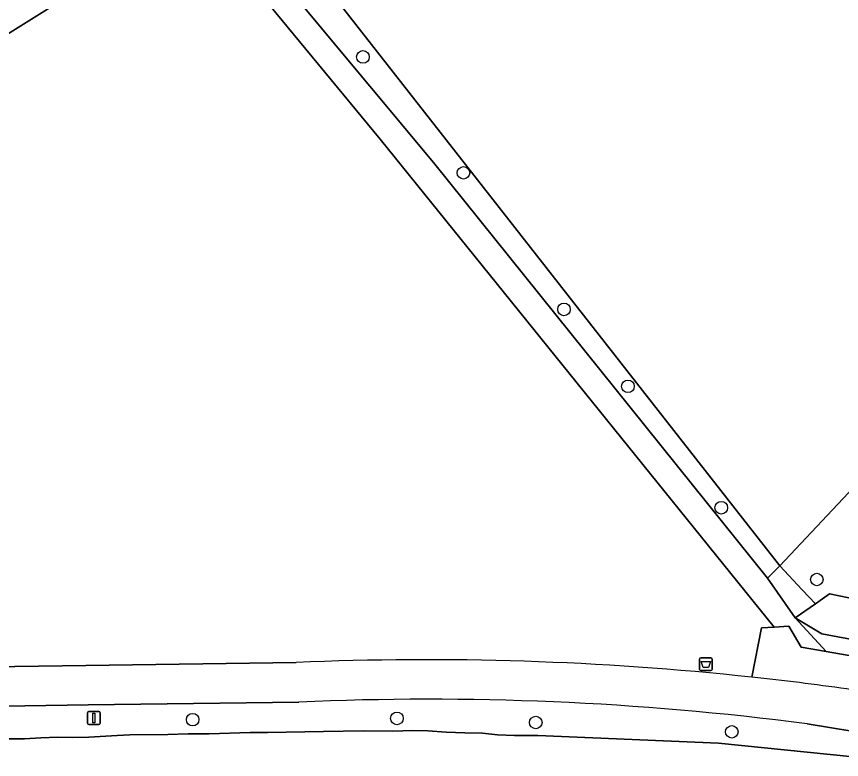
# Model space of a CAD drawing. Extents: x 160203 to 161530, y 379528 to 381797.
# Drawn here: x 161133.7 to 161197.8, y 380920.7 to 380978.3 of the extents above; entities that cross this region are included whole.
import ezdxf

# ---------------------------------------------------------------- set-up
doc = ezdxf.new("R2010")
doc.units = 0
for name, color, linetype in [('IMGEO_Afvalbak', 7, 'Continuous'), ('IMGEO_Berm_groen', 7, 'Continuous'), ('IMGEO_Boom', 7, 'Continuous'), ('IMGEO_Fietspad_gesloten', 7, 'Continuous'), ('IMGEO_Grasland_agrarisch', 7, 'Continuous'), ('IMGEO_Grasland_overig', 7, 'Continuous'), ('IMGEO_Groenvoorziening', 7, 'Continuous'), ('IMGEO_Houtwal', 7, 'Continuous'), ('IMGEO_Lichtmast', 7, 'Continuous'), ('IMGEO_Loofbos', 7, 'Continuous'), ('IMGEO_Rijbaan_lokaal_gesloten', 7, 'Continuous'), ('IMGEO_Voetpad_gesloten', 7, 'Continuous'), ('IMGEO_Voetpad_halfverhard', 7, 'Continuous')]:
    doc.layers.add(name, color=color, linetype=linetype)

msp = doc.modelspace()

# ---------------------------------------------------------------- linework, layer by layer
at = {"layer": 'IMGEO_Afvalbak'}
for p, q in [((161186.731, 380927.654), (161186.731, 380928.454)), ((161186.731, 380928.454), (161186.731, 380927.654)), ((161186.831, 380928.554), (161187.621, 380928.554)), ((161187.621, 380928.554), (161186.831, 380928.554)), ((161187.721, 380928.454), (161187.721, 380927.654)), ((161187.721, 380927.654), (161187.721, 380928.454)), ((161187.621, 380927.554), (161186.831, 380927.554)), ((161186.831, 380927.554), (161187.621, 380927.554))]:
    msp.add_line(p, q, dxfattribs=at)
msp.add_lwpolyline([(161186.874, 380928.268), (161187.578, 380928.268), (161187.429, 380927.798), (161187.023, 380927.798), (161186.874, 380928.268)], dxfattribs=at)
for centre, start, end in [((161186.831, 380928.454), 90, 180), ((161186.831, 380928.454), 90, 180), ((161187.621, 380928.454), 0, 90), ((161187.621, 380928.454), 360, 90), ((161186.831, 380927.654), 180, 270), ((161186.831, 380927.654), 180, 270), ((161187.621, 380927.654), 270, 0), ((161187.621, 380927.654), 270, 0)]:
    msp.add_arc(centre, 0.1, start, end, dxfattribs=at)
at = {"layer": 'IMGEO_Berm_groen'}
for points in [[(161155.644, 380925.105), (161139.313, 380924.904), (161129.457, 380924.74), (161112.141, 380924.413)], [(161215.734, 380920.046), (161195.083, 380923.418)], [(161133.033, 380922.261), (161134.366, 380922.248), (161135.623, 380922.324), (161136.956, 380922.388), (161138.061, 380922.375), (161139.355, 380922.388), (161141.552, 380922.515), (161142.529, 380922.565), (161145.487, 380922.591), (161147.062, 380922.654), (161148.687, 380922.654), (161151.86, 380922.756), (161153.206, 380922.756), (161157.561, 380922.832), (161160.633, 380922.87), (161162.943, 380922.857), (161164.492, 380922.895), (161165.66, 380922.87), (161167.069, 380922.781), (161168.517, 380922.73), (161169.888, 380922.692), (161171.056, 380922.578), (161172.389, 380922.515), (161174.182, 380922.517), (161188.202, 380921.915), (161215.734, 380919.116)]]:
    msp.add_lwpolyline(points, dxfattribs=at)
msp.add_arc((161165.807, 380700.853), 224.482, 82.50645, 92.59489, dxfattribs=at)
at = {"layer": 'IMGEO_Boom'}
for centre in [(161160.62, 380975.2), (161168.42, 380966.2), (161176.22, 380955.6), (161181.178, 380949.628), (161188.42, 380940.2), (161195.84, 380934.629), (161147.409, 380923.749), (161163.254, 380923.846), (161174.032, 380923.529), (161189.241, 380922.801)]:
    msp.add_circle(centre, 0.489, dxfattribs=at)
at = {"layer": 'IMGEO_Fietspad_gesloten'}
for points in [[(161155.434, 380928.184), (161139.116, 380927.962), (161128.086, 380927.788), (161112.162, 380927.419)], [(161195.083, 380923.418), (161215.734, 380920.046), (161241.583, 380915.484), (161241.601, 380915.43), (161241.7, 380915.16), (161252.959, 380913.241), (161253.524, 380916.513), (161253.048, 380916.598), (161241.514, 380918.649), (161212.367, 380923.709), (161198.149, 380926.137)], [(161112.141, 380924.413), (161129.457, 380924.74), (161139.313, 380924.904), (161155.644, 380925.105)]]:
    msp.add_lwpolyline(points, dxfattribs=at)
for centre, radius, start, end in [((161165.547, 380692.411), 235.99, 83.85537, 92.45609), ((161165.674, 380693.683), 234.712, 82.04692, 83.85291), ((161165.807, 380700.853), 224.482, 82.50645, 92.59489)]:
    msp.add_arc(centre, radius, start, end, dxfattribs=at)
at = {"layer": 'IMGEO_Grasland_agrarisch'}
msp.add_lwpolyline([(161304.569, 381051.386), (161300.026, 381053.95), (161295.02, 381056.58), (161293.704, 381057.271), (161278.405, 381064.813), (161259.409, 381073.799), (161206.298, 381098.02), (161180.689, 381110.326), (161164.068, 381083.775), (161150.209, 381059.623), (161141.944, 381036.751), (161139.505, 381024.553), (161139.315, 381014.332), (161140.83, 381007.161), (161143.627, 380998.77), (161192.963, 380935.699), (161245.74, 380991.85), (161253.793, 381000)], close=True, dxfattribs=at)
msp.add_lwpolyline([(161056.415, 380996.594), (161068.306, 380974.465), (161083.581, 380946.04), (161143.664, 380983.65)], dxfattribs=at)
at = {"layer": 'IMGEO_Grasland_overig'}
msp.add_lwpolyline([(161141.129, 380996.968), (161166.089, 380966.995), (161192.002, 380934.72), (161192.963, 380935.699), (161143.627, 380998.77)], dxfattribs=at)
at = {"layer": 'IMGEO_Groenvoorziening'}
for points in [[(161194.713, 380933.823), (161192.963, 380935.699), (161192.002, 380934.72), (161194.167, 380931.644), (161195.726, 380932.737)], [(161194.167, 380931.644), (161196.559, 380929.043), (161221.834, 380924.639), (161236.803, 380922.143), (161241.493, 380921.459), (161244.722, 380921.374), (161249.868, 380920.965), (161250.225, 380922.115), (161239.171, 380922.585), (161225.263, 380924.969), (161196.218, 380930.417)]]:
    msp.add_lwpolyline(points, close=True, dxfattribs=at)
at = {"layer": 'IMGEO_Houtwal'}
msp.add_lwpolyline([(161245.74, 380991.85), (161192.963, 380935.699), (161194.713, 380933.823), (161195.726, 380932.737), (161196.821, 380933.504), (161198.328, 380933.194), (161201.341, 380932.575), (161207.919, 380939.759), (161241.846, 380974.21), (161244.3, 380977.301), (161244.365, 380978.369)], dxfattribs=at)
at = {"layer": 'IMGEO_Lichtmast'}
for p, q in [((161139.242, 380923.473), (161139.242, 380924.273)), ((161139.242, 380924.273), (161139.242, 380923.473)), ((161139.342, 380924.373), (161140.132, 380924.373)), ((161140.132, 380924.373), (161139.342, 380924.373)), ((161140.232, 380924.273), (161140.232, 380923.473)), ((161140.232, 380923.473), (161140.232, 380924.273)), ((161140.132, 380923.373), (161139.342, 380923.373)), ((161139.342, 380923.373), (161140.132, 380923.373))]:
    msp.add_line(p, q, dxfattribs=at)
msp.add_lwpolyline([(161139.662, 380924.248), (161139.812, 380924.248), (161139.812, 380923.498), (161139.662, 380923.498), (161139.662, 380924.248)], dxfattribs=at)
for centre, start, end in [((161139.342, 380924.273), 90, 180), ((161139.342, 380924.273), 90, 180), ((161140.132, 380924.273), 0, 90), ((161140.132, 380924.273), 360, 90), ((161139.342, 380923.473), 180, 270), ((161139.342, 380923.473), 180, 270), ((161140.132, 380923.473), 270, 0), ((161140.132, 380923.473), 270, 0)]:
    msp.add_arc(centre, 0.1, start, end, dxfattribs=at)
at = {"layer": 'IMGEO_Loofbos'}
for points in [[(161161.952, 380968.809), (161147.596, 380986.236), (161143.664, 380983.65), (161083.581, 380946.04), (161054.823, 380928.039), (161050.113, 380926.562), (161047.801, 380926.377), (161047.943, 380925.891), (161048.9, 380922.612), (161048.927, 380922.517), (161058.258, 380923.593), (161081.188, 380925.839)], [(161190.807, 380927.045), (161191.537, 380930.865), (161192.535, 380930.926), (161161.952, 380968.809)], [(161112.162, 380927.419), (161128.086, 380927.788), (161139.116, 380927.962), (161155.434, 380928.184)]]:
    msp.add_lwpolyline(points, dxfattribs=at)
msp.add_lwpolyline([(161196.218, 380930.417), (161225.263, 380924.969), (161239.171, 380922.585), (161250.225, 380922.115), (161252.415, 380924.621), (161239.227, 380925.231), (161207.673, 380930.304), (161201.341, 380932.575), (161198.328, 380933.194), (161196.821, 380933.504), (161195.726, 380932.737), (161194.167, 380931.644)], close=True, dxfattribs=at)
msp.add_arc((161165.547, 380692.411), 235.99, 83.85537, 92.45609, dxfattribs=at)
at = {"layer": 'IMGEO_Rijbaan_lokaal_gesloten'}
msp.add_lwpolyline([(161215.734, 380919.116), (161188.202, 380921.915), (161174.182, 380922.517), (161172.389, 380922.515), (161171.056, 380922.578), (161169.888, 380922.692), (161168.517, 380922.73), (161167.069, 380922.781), (161165.66, 380922.87), (161164.492, 380922.895), (161162.943, 380922.857), (161160.633, 380922.87), (161157.561, 380922.832), (161153.206, 380922.756), (161151.86, 380922.756), (161148.687, 380922.654), (161147.062, 380922.654), (161145.487, 380922.591), (161142.529, 380922.565), (161141.552, 380922.515), (161139.355, 380922.388), (161138.061, 380922.375), (161136.956, 380922.388), (161135.623, 380922.324), (161134.366, 380922.248), (161133.033, 380922.261)], dxfattribs=at)
at = {"layer": 'IMGEO_Voetpad_gesloten'}
msp.add_lwpolyline([(161221.834, 380924.639), (161196.559, 380929.043), (161194.633, 380929.379), (161193.661, 380930.995), (161192.535, 380930.926), (161191.537, 380930.865), (161190.807, 380927.045)], dxfattribs=at)
msp.add_arc((161165.674, 380693.683), 234.712, 82.04692, 83.85291, dxfattribs=at)
at = {"layer": 'IMGEO_Voetpad_halfverhard'}
msp.add_lwpolyline([(161141.129, 380996.968), (161140, 380995.867), (161140.638, 380994.926), (161147.596, 380986.236), (161161.952, 380968.809), (161192.535, 380930.926), (161193.661, 380930.995), (161194.633, 380929.379), (161196.559, 380929.043), (161194.167, 380931.644), (161192.002, 380934.72), (161166.089, 380966.995)], close=True, dxfattribs=at)

doc.saveas('drawing.dxf')
